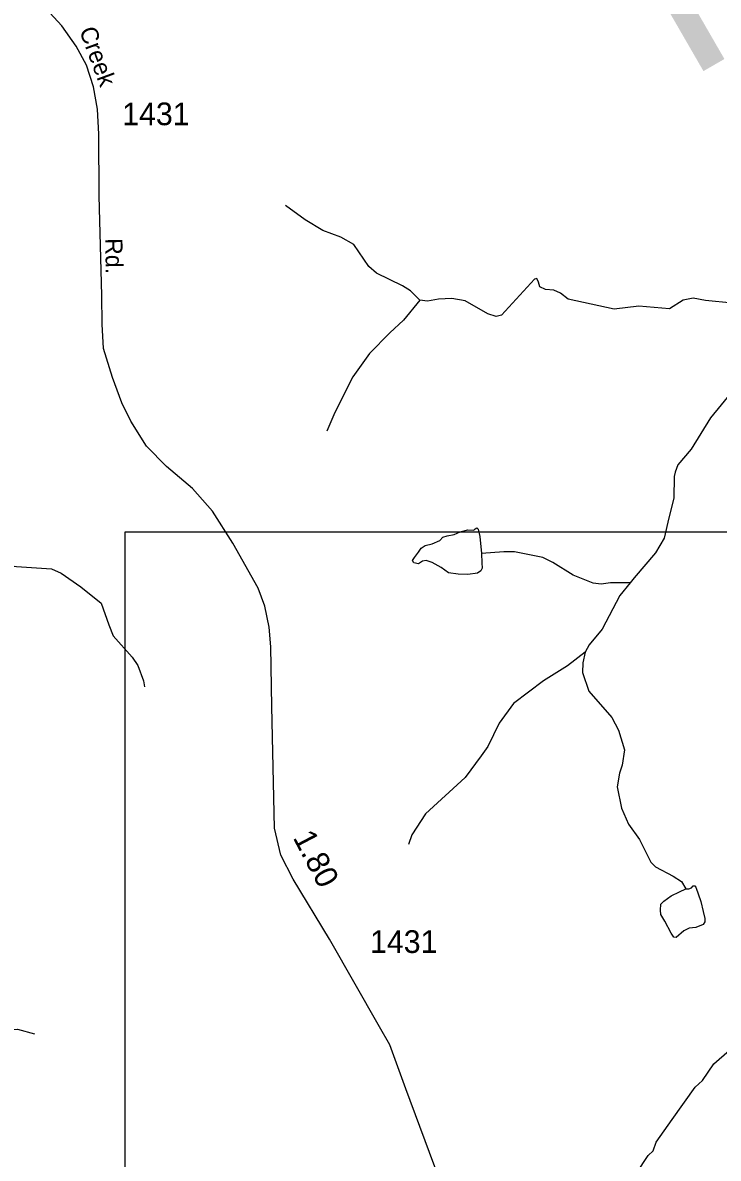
# Model space of a CAD drawing. Extents: x 2056842 to 2160602, y 826753 to 1016856.
# Drawn here: x 2120669 to 2124505, y 983594 to 989856 of the extents above; entities that cross this region are included whole.
import ezdxf

# ---------------------------------------------------------------- set-up
doc = ezdxf.new("R2010")
doc.units = 0
for name, color, linetype in [('Exist Boundary Political City Limit New', 7, 'Continuous'), ('Exist Hydrographic Creek Single Shore', 7, 'Continuous'), ('Exist Hydrographic Misc Water Feature', 7, 'Continuous'), ('Exist Road Secondary Mileage Hundredths English Label', 7, 'Continuous'), ('Exist Road Secondary Structure Pipe Number Label', 7, 'Continuous'), ('Exist Road Secondary Type 51 Attributed', 7, 'Continuous'), ('Exist Road Secondary Type 51 Label', 7, 'Continuous'), ('Exist Road Secondary Type 51 Number Label', 7, 'Continuous'), ('Map Preparation Boundary City Limit Buffer Line', 7, 'Continuous'), ('Map Preparation Inset Cut Line', 7, 'Continuous')]:
    doc.layers.add(name, color=color, linetype=linetype)

msp = doc.modelspace()

# ---------------------------------------------------------------- linework, layer by layer
at = {"layer": 'Exist Boundary Political City Limit New'}
msp.add_lwpolyline([(2124053.8, 983512.8), (2124117.5, 983609.1), (2124145.5, 983635.1), (2124163.2, 983683.2), (2124250.8, 983807.4), (2124377.8, 983986), (2124417.8, 984022.1), (2124481.2, 984114.4), (2124710.2, 984315.6)], dxfattribs=at)
at = {"layer": 'Exist Hydrographic Creek Single Shore'}
for points in [[(2122859.1, 988325.1), (2122807.9, 988377.4), (2122763.1, 988404.7), (2122619.7, 988474), (2122577.1, 988511.7), (2122495.7, 988632.1), (2122424, 988672.2), (2122324.3, 988709.9), (2122227.1, 988768.3), (2122117.7, 988847.3)], [(2124584, 988309.3), (2124434.5, 988323.9), (2124366.5, 988337.3), (2124311.8, 988326.3), (2124236.4, 988277.7), (2124067.2, 988293.5), (2123929.9, 988276.5), (2123676.8, 988331.2), (2123634.3, 988364), (2123597.8, 988381.1), (2123552.9, 988384.7), (2123521.3, 988399.3), (2123514, 988424.8), (2123504.3, 988444.3), (2123492.1, 988441.9), (2123308.7, 988242.4), (2123280.7, 988236.3), (2123233.3, 988250.9), (2123109.4, 988321.5), (2123035.2, 988334.8), (2122962.3, 988331.2), (2122901.5, 988320.3), (2122859.1, 988325.1)], [(2124612.5, 987880.8), (2124578.7, 987820.7), (2124461.4, 987676.1), (2124356.2, 987503.7), (2124282.4, 987417.3), (2124266.8, 987377.2), (2124261, 987353.3), (2124259.4, 987233.3), (2124231.9, 987125.1), (2124206.5, 987013.1), (2124158.7, 986932.8), (2124041.2, 986794.3), (2124019.5, 986766.2)], [(2118900.8, 987643.4), (2118979.5, 987575.8), (2119087, 987479.6), (2119107, 987453.3), (2119109.5, 987417.1), (2119113.2, 987388.3), (2119133.2, 987373.3), (2119653.5, 987289.1), (2119779.5, 987247), (2119937.9, 987152.3), (2120094.4, 987053.1), (2120305, 986944), (2120469.2, 986878.7), (2120635.1, 986857.4), (2120827.2, 986844.3), (2120881.4, 986820.5), (2120989.6, 986745), (2121102.2, 986655.5), (2121144.7, 986535.6), (2121168.9, 986475.7), (2121273.4, 986356.3), (2121303.8, 986310.4), (2121336, 986226.5), (2121340.3, 986194.5)], [(2124019.5, 986766.2), (2123911.4, 986767.7), (2123859.6, 986759.5), (2123815.5, 986765.4), (2123705.2, 986808.8), (2123593, 986878.4), (2123537, 986906.1), (2123380.8, 986937.4), (2123321.5, 986938), (2123198.7, 986929.5)], [(2124019.5, 986766.2), (2123961.7, 986698), (2123864.5, 986511.5), (2123792.9, 986425.2), (2123771.2, 986385.2)], [(2123771.2, 986385.2), (2123673.4, 986308.7), (2123541.7, 986226.2), (2123376.5, 986101.5), (2123296.9, 985993.1), (2123233.5, 985864.9), (2123197.6, 985812.7), (2123108.2, 985694.4), (2122890.9, 985493.4), (2122815.4, 985377.1), (2122795.7, 985325)], [(2123771.2, 986385.2), (2123757.4, 986325.1), (2123755.8, 986273.1), (2123791.9, 986169.3), (2123918.6, 986023.9), (2123954.9, 985954), (2123987.5, 985846.1), (2123975.6, 985762.2), (2123960, 985718.1), (2123946.5, 985642), (2123970.9, 985524.1), (2124009.2, 985436.3), (2124069.7, 985352.6), (2124133.6, 985226.9), (2124159.1, 985201.4), (2124256.4, 985149.1), (2124302.7, 985119.6), (2124326.7, 985079.6)], [(2119495.5, 982825.6), (2119514.3, 982885.6), (2119535.5, 982911.8), (2119558.4, 982940.9), (2119610.3, 982993.1), (2119688, 983061.1), (2119762.9, 983132.4), (2119809.2, 983200), (2119862.9, 983280.3), (2119922.8, 983356.6), (2119980.2, 983452.8), (2120017.9, 983524.9), (2120049.5, 983609), (2120141.5, 983793.7), (2120192.7, 983883.7), (2120236.5, 984068.5), (2120308.9, 984169.8), (2120423.9, 984263.6), (2120520.1, 984299.8), (2120640.1, 984306.1), (2120734.6, 984280)]]:
    msp.add_lwpolyline(points, dxfattribs=at)
at = {"layer": 'Exist Hydrographic Misc Water Feature'}
for points in [[(2122859.1, 988325.1), (2122769.3, 988214.7), (2122693.4, 988146.4), (2122581.9, 988031.9), (2122490.4, 987903.5), (2122389.5, 987707.1), (2122345.9, 987602.9)], [(2123198.7, 986929.5), (2123201.1, 986877.2), (2123202.3, 986848), (2123196.3, 986833.4), (2123178, 986821.2), (2123124.6, 986812.7), (2123069.9, 986814), (2123017.6, 986822.5), (2122976.3, 986851.7), (2122927.6, 986879.6), (2122893.6, 986889.4), (2122874.2, 986885.7), (2122852.3, 986871.1), (2122825.6, 986877.2), (2122819.5, 986889.4), (2122829.2, 986906.4), (2122851.1, 986935.6), (2122866.9, 986957.5), (2122888.8, 986973.3), (2122926.4, 986983), (2122969, 987000), (2122986, 987018.3), (2123010.3, 987026.8), (2123048, 987032.9), (2123082, 987048.7), (2123124.6, 987059.6), (2123156.2, 987057.2), (2123163.4, 987065.7), (2123173.2, 987070.6), (2123180.5, 987063.3), (2123190.2, 987021.9), (2123198.7, 986929.5)], [(2124326.7, 985079.6), (2124342.7, 985079.7), (2124357.2, 985084.6), (2124367, 985095.6), (2124375.5, 985096.8), (2124381.6, 985089.5), (2124408.3, 985010.4), (2124421.7, 984954.5), (2124431.4, 984915.6), (2124431.4, 984897.3), (2124421.7, 984882.7), (2124380.3, 984866.9), (2124345.1, 984863.3), (2124314.7, 984848.7), (2124273.4, 984811), (2124260, 984813.4), (2124244.2, 984835.3), (2124210.2, 984902.2), (2124188.3, 984938.7), (2124185.9, 984961.8), (2124188.3, 984994.6), (2124205.3, 985011.6), (2124244.2, 985040.8), (2124291.6, 985063.9), (2124326.7, 985079.6)]]:
    msp.add_lwpolyline(points, dxfattribs=at)
at = {"layer": 'Exist Road Secondary Type 51 Attributed'}
msp.add_lwpolyline([(2123019.6, 983339.9), (2122781.7, 983976.4), (2122693.2, 984219.4), (2122636.5, 984319.3), (2122360.8, 984801.8), (2122160.1, 985133.3), (2122092, 985265), (2122058.5, 985414.3), (2122042.1, 986084.6), (2122038.1, 986414.4), (2122029, 986523.4), (2122004.1, 986638.1), (2121966.7, 986736.8), (2121827.7, 986984.9), (2121715.4, 987163.1), (2121606, 987287.5), (2121463, 987407.8), (2121351.9, 987521.3), (2121265.1, 987658.1), (2121216.3, 987760.3), (2121164.1, 987899.9), (2121114.2, 988060), (2121106.9, 988193.4), (2121104.6, 988352.3), (2121091, 988900.7), (2121088.7, 989241.2), (2121082.5, 989379.2), (2121059.8, 989502.9), (2121020.1, 989622.1), (2120963.9, 989726), (2120884.5, 989838.4), (2120797.2, 989934.9)], dxfattribs=at)
at = {"layer": 'Map Preparation Boundary City Limit Buffer Line'}
msp.add_lwpolyline([(2124053.8, 983512.8), (2124117.5, 983609.1), (2124145.5, 983635.1), (2124163.2, 983683.2), (2124250.8, 983807.4), (2124377.8, 983986), (2124417.8, 984022.1), (2124481.2, 984114.4), (2124710.2, 984315.6)], dxfattribs=at)
at = {"layer": 'Map Preparation Inset Cut Line'}
msp.add_lwpolyline([(2121234.6, 987048.8), (2132683, 987048.8), (2132683, 977412.8), (2121234.6, 977412.8), (2121234.6, 987048.8)], dxfattribs=at)

# ---------------------------------------------------------------- texts
at = {"layer": 'Exist Road Secondary Mileage Hundredths English Label'}
msp.add_text('1.80', height=125, rotation=297.68558, dxfattribs=at).set_placement((2122157.1, 985362.4))
at = {"layer": 'Exist Road Secondary Structure Pipe Number Label'}
msp.add_text('P236', height=1230.31, rotation=300, dxfattribs=at).set_placement((2123458.3, 991259.8))
at = {"layer": 'Exist Road Secondary Type 51 Label'}
for s, rotation, p in [('Creek', 290.25374, (2120979.9, 989813.4)), ('Rd.', 271.04726, (2121123.9, 988666.7))]:
    msp.add_text(s, height=95, rotation=rotation, dxfattribs=at).set_placement(p)
at = {"layer": 'Exist Road Secondary Type 51 Number Label'}
for p in [(2121217.8, 989290.5), (2122584.3, 984726.2)]:
    msp.add_text('1431', height=125, dxfattribs=at).set_placement(p)

doc.saveas('drawing.dxf')
